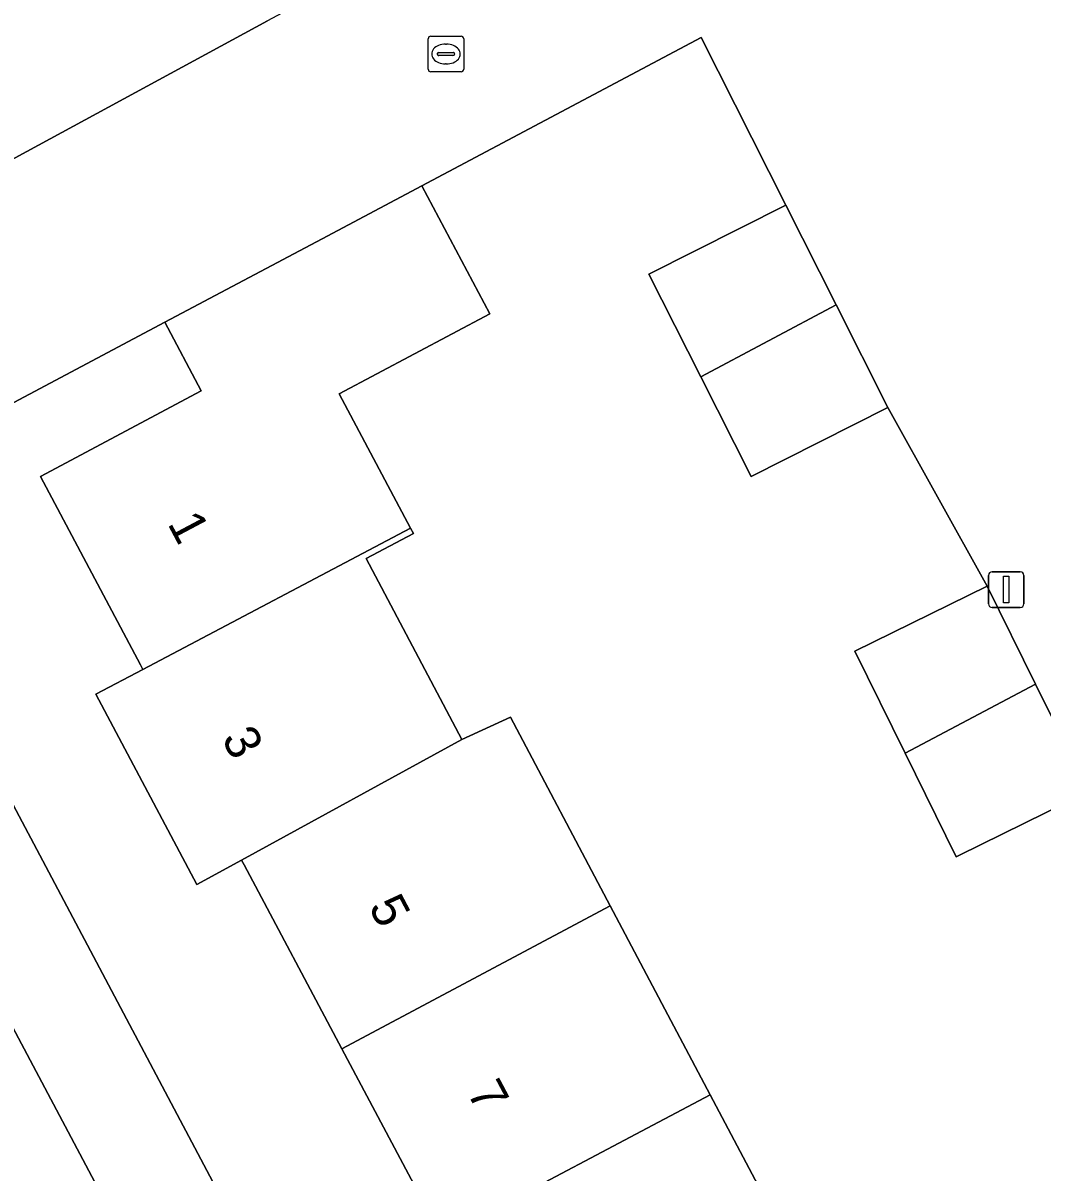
# Model space of a CAD drawing. Extents: x 157320 to 158835, y 386650 to 388491.
# Drawn here: x 157710.1 to 157738.7, y 387636.29 to 387668.55 of the extents above; entities that cross this region are included whole.
import ezdxf

# ---------------------------------------------------------------- set-up
doc = ezdxf.new("R2010")
doc.units = 0
for name, color, linetype in [('IMGEO_Erf', 7, 'Continuous'), ('IMGEO_Kolk', 7, 'Continuous'), ('IMGEO_Lichtmast', 7, 'Continuous'), ('IMGEO_Pand', 7, 'Continuous'), ('IMGEO_Pand_nummerreeks', 7, 'Continuous'), ('IMGEO_Rijbaan_lokaal_open', 7, 'Continuous'), ('IMGEO_Voetpad_open', 7, 'Continuous')]:
    doc.layers.add(name, color=color, linetype=linetype)

msp = doc.modelspace()

# ---------------------------------------------------------------- linework, layer by layer
at = {"layer": 'IMGEO_Erf'}
for points in [[(157688.751, 387686.376), (157702.357, 387660.686), (157716.966, 387668.61)], [(157740.009, 387646.975), (157736.38, 387645.183), (157736.294, 387645.141), (157734.857, 387648.051), (157733.446, 387650.911), (157737.162, 387652.744), (157734.375, 387657.76), (157730.535, 387655.821), (157729.121, 387658.621), (157727.668, 387661.499), (157731.508, 387663.438), (157729.131, 387668.147), (157721.296, 387663.982), (157723.205, 387660.388), (157718.975, 387658.142), (157720.979, 387654.368), (157721.057, 387654.22), (157719.731, 387653.52), (157722.418, 387648.437), (157723.785, 387649.06), (157726.585, 387643.761), (157729.385, 387638.462), (157731.995, 387633.523)], [(157721.853, 387634.472), (157719.051, 387639.747), (157716.309, 387644.911), (157716.236, 387645.049), (157714.983, 387644.363), (157712.146, 387649.705), (157713.469, 387650.404), (157713.4, 387650.534), (157710.592, 387655.823), (157715.105, 387658.22), (157714.08, 387660.15), (157705.154, 387655.407), (157705.212, 387655.297), (157737.182, 387594.934)]]:
    msp.add_lwpolyline(points, dxfattribs=at)
at = {"layer": 'IMGEO_Kolk'}
for p, q in [((157721.471, 387667.254), (157721.471, 387668.106)), ((157721.546, 387668.18), (157722.398, 387668.18)), ((157721.959, 387667.96), (157721.984, 387667.96)), ((157722.472, 387668.106), (157722.472, 387667.254)), ((157721.73, 387667.674), (157721.73, 387667.686)), ((157722.168, 387667.637), (157721.77, 387667.637)), ((157721.773, 387667.723), (157722.171, 387667.723)), ((157722.214, 387667.686), (157722.214, 387667.674)), ((157721.982, 387667.4), (157721.957, 387667.4)), ((157722.398, 387667.18), (157721.546, 387667.18))]:
    msp.add_line(p, q, dxfattribs=at)
for points in [[(157721.471, 387667.254), (157721.471, 387668.106)], [(157721.546, 387668.18), (157722.398, 387668.18)], [(157722.472, 387668.106), (157722.472, 387667.254)], [(157722.398, 387667.18), (157721.546, 387667.18)]]:
    msp.add_lwpolyline(points, dxfattribs=at)
for centre, radius, start, end in [((157721.548, 387668.104), 0.0765, 91.552, 178.448), ((157721.548, 387668.104), 0.0765, 91.552, 178.448), ((157722.396, 387668.104), 0.0765, 1.552, 88.448), ((157722.396, 387668.104), 0.0765, 1.552, 88.448), ((157721.77, 387667.683), 0.0403, 85.8775, 175.7526), ((157721.767, 387667.673), 0.0366, 178.938, 274.7102), ((157722.171, 387667.68), 0.043, 264.8664, 352.4533), ((157722.175, 387667.685), 0.0386, 1.7309, 96.639), ((157721.548, 387667.256), 0.0765, 181.552, 268.448), ((157721.548, 387667.256), 0.0765, 181.552, 268.448), ((157722.396, 387667.256), 0.0765, 271.552, 358.448), ((157722.396, 387667.256), 0.0765, 271.552, 358.448)]:
    msp.add_arc(centre, radius, start, end, dxfattribs=at)
for centre, major_axis, ratio, start_param, end_param in [((157721.958, 387667.68), (-0.387, 0.002), 0.722429, 4.712389, 7.853982), ((157721.983, 387667.68), (-0.39, 0.002), 0.717154, 1.570796, 4.712389)]:
    msp.add_ellipse(centre, major_axis=major_axis, ratio=ratio, start_param=start_param, end_param=end_param, dxfattribs=at)
at = {"layer": 'IMGEO_Lichtmast'}
for p, q in [((157737.301, 387653.143), (157738.091, 387653.143)), ((157738.091, 387653.143), (157737.301, 387653.143)), ((157737.201, 387652.243), (157737.201, 387653.043)), ((157737.201, 387653.043), (157737.201, 387652.243)), ((157738.191, 387653.043), (157738.191, 387652.243)), ((157738.191, 387652.243), (157738.191, 387653.043)), ((157738.091, 387652.143), (157737.301, 387652.143)), ((157737.301, 387652.143), (157738.091, 387652.143))]:
    msp.add_line(p, q, dxfattribs=at)
msp.add_lwpolyline([(157737.621, 387653.018), (157737.771, 387653.018), (157737.771, 387652.268), (157737.621, 387652.268), (157737.621, 387653.018)], dxfattribs=at)
for centre, start, end in [((157737.301, 387653.043), 90, 180), ((157737.301, 387653.043), 90, 180), ((157738.091, 387653.043), 0, 90), ((157738.091, 387653.043), 360, 90), ((157737.301, 387652.243), 180, 270), ((157737.301, 387652.243), 180, 270), ((157738.091, 387652.243), 270, 0), ((157738.091, 387652.243), 270, 0)]:
    msp.add_arc(centre, 0.1, start, end, dxfattribs=at)
at = {"layer": 'IMGEO_Pand'}
for points in [[(157718.975, 387658.142), (157723.205, 387660.388), (157721.296, 387663.982), (157718.497, 387662.495), (157714.08, 387660.15), (157715.105, 387658.22), (157710.592, 387655.823), (157713.4, 387650.534), (157713.469, 387650.404), (157720.979, 387654.368)], [(157731.508, 387663.438), (157727.668, 387661.499), (157729.121, 387658.621), (157732.922, 387660.638)], [(157732.922, 387660.638), (157729.121, 387658.621), (157730.535, 387655.821), (157734.375, 387657.76)], [(157719.731, 387653.52), (157721.057, 387654.22), (157720.979, 387654.368), (157713.469, 387650.404), (157712.146, 387649.705), (157714.983, 387644.363), (157716.236, 387645.049), (157722.418, 387648.437)], [(157738.521, 387649.989), (157737.162, 387652.744), (157733.446, 387650.911), (157734.857, 387648.051)], [(157738.521, 387649.989), (157734.857, 387648.051), (157736.294, 387645.141), (157736.38, 387645.183), (157740.009, 387646.975)], [(157723.785, 387649.06), (157722.418, 387648.437), (157716.236, 387645.049), (157716.309, 387644.911), (157719.051, 387639.747), (157726.585, 387643.761)], [(157721.853, 387634.472), (157729.385, 387638.462), (157726.585, 387643.761), (157719.051, 387639.747)], [(157730.86, 387632.461), (157730.669, 387632.823), (157731.995, 387633.523), (157729.385, 387638.462), (157721.853, 387634.472), (157724.595, 387629.308), (157724.662, 387629.181)]]:
    msp.add_lwpolyline(points, close=True, dxfattribs=at)
at = {"layer": 'IMGEO_Rijbaan_lokaal_open'}
for points in [[(157713.019, 387634.314), (157706.841, 387645.947), (157703.178, 387652.824), (157699.49, 387659.747), (157688.746, 387680.168), (157687.095, 387683.297), (157681.78, 387680.52), (157682.969, 387678.312), (157691.238, 387662.698), (157694.131, 387657.241), (157696.634, 387652.576), (157698.396, 387649.256), (157698.977, 387648.175), (157702.955, 387640.64), (157704.707, 387637.298), (157708.819, 387629.59)], [(157739.786, 387680.465), (157737.144, 387679.146), (157734.251, 387677.701), (157725.398, 387673.067), (157724.43, 387672.56), (157719.895, 387670.186), (157716.966, 387668.61), (157702.357, 387660.686), (157705.154, 387655.407), (157714.08, 387660.15), (157718.497, 387662.495), (157721.296, 387663.982), (157729.131, 387668.147), (157731.508, 387663.438), (157732.922, 387660.638), (157734.375, 387657.76), (157737.162, 387652.744), (157738.521, 387649.989), (157740.009, 387646.975)]]:
    msp.add_lwpolyline(points, dxfattribs=at)
at = {"layer": 'IMGEO_Voetpad_open'}
for points in [[(157686.238, 387685.019), (157687.095, 387683.297), (157688.746, 387680.168), (157699.49, 387659.747), (157700.408, 387660.236), (157704.096, 387653.313), (157703.178, 387652.824), (157706.841, 387645.947), (157713.019, 387634.314), (157729.998, 387602.392), (157735.466, 387592.089), (157735.907, 387592.323), (157740.185, 387584.261), (157739.744, 387584.027), (157740.957, 387581.742)], [(157753.882, 387564.534), (157757.353, 387567.196), (157749.094, 387577.728), (157740.98, 387588.074), (157739.961, 387589.687), (157737.93, 387593.521), (157737.92, 387593.54), (157737.199, 387594.901), (157737.182, 387594.934), (157705.212, 387655.297)]]:
    msp.add_lwpolyline(points, dxfattribs=at)

# ---------------------------------------------------------------- texts
at = {"layer": 'IMGEO_Pand_nummerreeks'}
for s, rotation, p in [('1', 297.9659, (157714.145, 387654.502)), ('3', 297.9716, (157715.66, 387648.462)), ('5', 297.9716, (157719.786, 387643.736)), ('7', 297.9706, (157722.548, 387638.535))]:
    msp.add_text(s, height=1, rotation=rotation, dxfattribs=at).set_placement(p)

doc.saveas('drawing.dxf')
